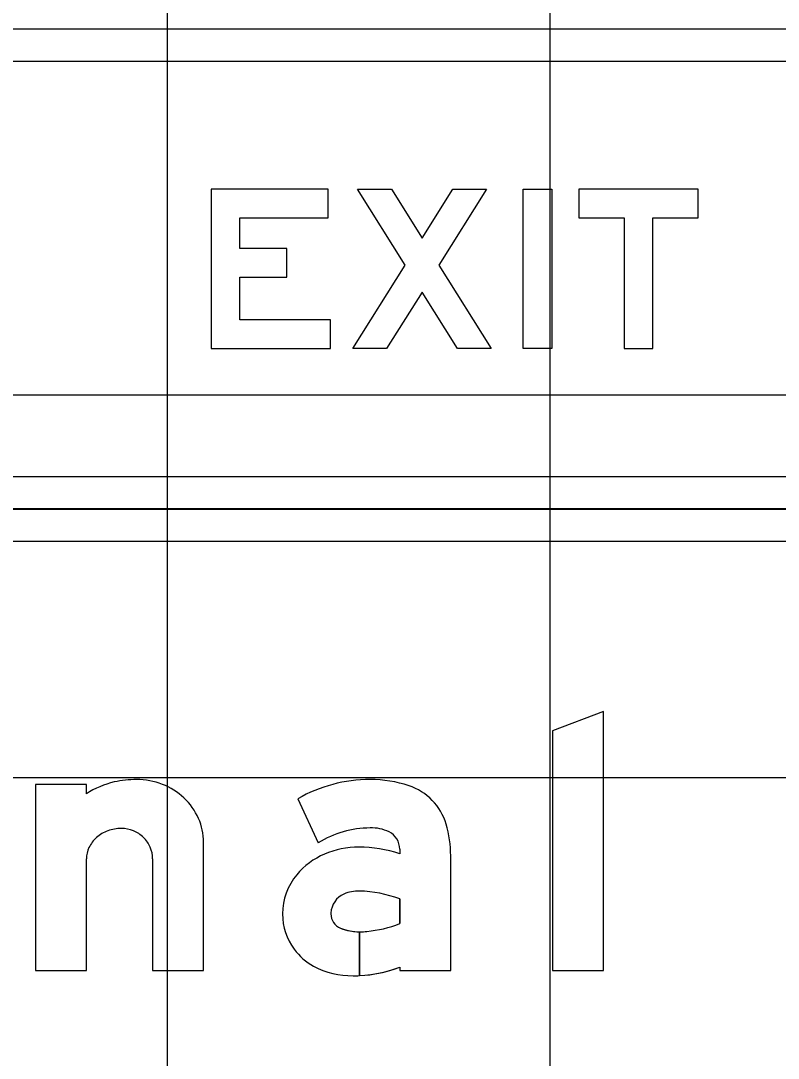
# Model space of a CAD drawing. Extents: x 1797809 to 2198143, y 249608 to 1237864.
# Drawn here: x 2195715.02 to 2195718.98, y 1237203.64 to 1237209.06 of the extents above; entities that cross this region are included whole.
import ezdxf

# ---------------------------------------------------------------- set-up
doc = ezdxf.new("R2010")
doc.units = 0
for name, color, linetype in [('GSBWFILL', 7, 'Continuous'), ('GSCOLORFILL', 7, 'Continuous'), ('GSOUTLINE', 7, 'Continuous'), ('GSSHT', 7, 'Continuous')]:
    doc.layers.add(name, color=color, linetype=linetype)

msp = doc.modelspace()

# ---------------------------------------------------------------- linework, layer by layer
at = {"layer": 'GSBWFILL'}
msp.add_line((2195715.7094, 1237204.6811), (2195715.7094, 1237204.0969), dxfattribs=at)
for points in [[(2195716.6395, 1237207.4983), (2195716.165, 1237207.4983), (2195716.165, 1237207.7222), (2195716.4105, 1237207.7222), (2195716.4105, 1237207.872), (2195716.165, 1237207.872), (2195716.165, 1237208.0311), (2195716.627, 1237208.0311), (2195716.627, 1237208.1809), (2195716.0151, 1237208.1809), (2195716.0151, 1237207.3484), (2195716.6395, 1237207.3484)], [(2195717.3034, 1237207.3484), (2195717.1182, 1237207.6436), (2195716.9329, 1237207.3484), (2195716.756, 1237207.3484), (2195717.0297, 1237207.7846), (2195716.781, 1237208.1809), (2195716.9579, 1237208.1809), (2195717.1182, 1237207.9255), (2195717.2784, 1237208.1809), (2195717.4553, 1237208.1809), (2195717.2066, 1237207.7846), (2195717.4803, 1237207.3484)], [(2195717.6468, 1237207.3484), (2195717.6468, 1237208.1809), (2195717.7967, 1237208.1809), (2195717.7967, 1237207.3484)], [(2195717.9382, 1237208.0311), (2195718.1754, 1237208.0311), (2195718.1754, 1237207.3484), (2195718.3253, 1237207.3484), (2195718.3253, 1237208.0311), (2195718.5626, 1237208.0311), (2195718.5626, 1237208.1809), (2195717.9382, 1237208.1809)], [(2195718.067, 1237204.0969), (2195718.067, 1237205.4522), (2195717.8006, 1237205.3512), (2195717.8006, 1237204.0969)]]:
    msp.add_lwpolyline(points, close=True, dxfattribs=at)
for points in [[(2195715.363, 1237205.0211), (2195715.363, 1237205.0692), (2195715.0966, 1237205.0692), (2195715.0966, 1237204.0969), (2195715.363, 1237204.0969), (2195715.363, 1237204.6811)], [(2195716.4688, 1237204.9958), (2195716.5758, 1237204.765)], [(2195715.7094, 1237204.0969), (2195715.9758, 1237204.0969), (2195715.9758, 1237204.7688)], [(2195717.0014, 1237204.7325), (2195717.0014, 1237204.708)], [(2195717.0014, 1237204.1155), (2195717.0014, 1237204.0969), (2195717.2678, 1237204.0969), (2195717.2678, 1237204.6979)], [(2195717.0014, 1237204.4722), (2195717.0014, 1237204.3427)], [(2195716.7916, 1237204.0711), (2195716.7916, 1237204.2997)], [(2195716.7917, 1237204.2997), (2195716.7917, 1237204.0711)]]:
    msp.add_lwpolyline(points, dxfattribs=at)
for centre, radius, start, end in [((2195716.8467, 1237204.3324), 0.7635, 90, 119.6631), ((2195716.8467, 1237204.4439), 0.652, 71.834, 90), ((2195716.9565, 1237204.7786), 0.2997, 16.3165, 71.834), ((2195716.8467, 1237204.3324), 0.5104, 90, 122.0567), ((2195716.8562, 1237204.6412), 0.2018, 63.6188, 92.7072), ((2195716.9015, 1237204.7325), 0.0999, 360, 63.6188), ((2195716.6808, 1237204.6979), 0.587, 0, 16.3165), ((2195716.7565, 1237204.354), 0.382, 112.8774, 140.1871), ((2195716.7877, 1237204.2861), 0.4568, 90, 113.1768), ((2195716.7877, 1237204.0703), 0.6725, 71.4755, 90), ((2195716.7095, 1237204.3932), 0.3208, 140.1871, 180), ((2195716.755, 1237204.3935), 0.1132, 113.408, 177.7075), ((2195716.7865, 1237204.3206), 0.1926, 88.6403, 113.408), ((2195716.7725, 1237203.8585), 0.6549, 69.5454, 88.375), ((2195716.6953, 1237204.3932), 0.3066, 180, 216.8494), ((2195716.7624, 1237204.3932), 0.1206, 177.7075, 180), ((2195716.7217, 1237204.3932), 0.0799, 180, 247.966), ((2195716.7761, 1237204.9157), 0.6157, 274.983, 291.4646), ((2195716.7916, 1237204.5661), 0.2664, 247.966, 270), ((2195716.7916, 1237204.5661), 0.2664, 270.0143, 278.1886), ((2195716.7225, 1237204.4136), 0.3406, 216.8494, 239.6064), ((2195716.7574, 1237204.5286), 0.4583, 243.1197, 270), ((2195716.7574, 1237204.7501), 0.6799, 272.8914, 291.0305), ((2195716.7574, 1237204.7501), 0.6799, 270, 272.8858)]:
    msp.add_arc(centre, radius, start, end, dxfattribs=at)
for centre, major_axis, start_param, end_param in [((2195715.6253, 1237204.5631), (0, 0.5328), 0, 0.219986), ((2195715.6253, 1237204.7209), (0, 0.375), 5.914285, 6.283185), ((2195715.6207, 1237204.6166), (0, 0.4797), 0.235088, 0.567132), ((2195715.6343, 1237204.7442), (0, 0.35), 5.532258, 5.914285), ((2195715.6482, 1237204.7592), (0, 0.3295), 5.130076, 5.532258), ((2195715.6699, 1237204.7688), (0, 0.3059), 4.712389, 5.130076), ((2195715.5368, 1237204.6551), (0, 0.1833), 0.345704, 0.715718), ((2195715.5458, 1237204.6303), (0, 0.2097), 0, 0.345704), ((2195715.5458, 1237204.6717), (0, 0.1683), 5.900624, 6.283185), ((2195715.5476, 1237204.6763), (0, 0.1634), 5.51227, 5.900624), ((2195715.5231, 1237204.6709), (0, 0.1623), 0.715718, 1.126231), ((2195715.5505, 1237204.6792), (0, 0.1593), 5.115435, 5.51227), ((2195715.5018, 1237204.6811), (0, 0.1388), 1.126231, 1.570796), ((2195715.5549, 1237204.6811), (0, 0.1545), 4.712389, 5.115435)]:
    msp.add_ellipse(centre, major_axis=major_axis, ratio=0.999998, start_param=start_param, end_param=end_param, dxfattribs=at)
at = {"layer": 'GSCOLORFILL'}
for p, q in [((2195723.5118, 1237209.0176), (2195714.5541, 1237209.0176)), ((2195714.5541, 1237208.8511), (2195723.5118, 1237208.8511)), ((2195723.5118, 1237206.6782), (2195714.5557, 1237206.6782)), ((2195722.7792, 1237206.5076), (2195711.2907, 1237206.5076)), ((2195714.5557, 1237206.5117), (2195723.5118, 1237206.5117)), ((2195711.2907, 1237206.3411), (2195722.7792, 1237206.3411)), ((2195715.7094, 1237204.6811), (2195715.7094, 1237204.0969))]:
    msp.add_line(p, q, dxfattribs=at)
for points in [[(2195716.6395, 1237207.4983), (2195716.165, 1237207.4983), (2195716.165, 1237207.7222), (2195716.4105, 1237207.7222), (2195716.4105, 1237207.872), (2195716.165, 1237207.872), (2195716.165, 1237208.0311), (2195716.627, 1237208.0311), (2195716.627, 1237208.1809), (2195716.0151, 1237208.1809), (2195716.0151, 1237207.3484), (2195716.6395, 1237207.3484)], [(2195717.3034, 1237207.3484), (2195717.1182, 1237207.6436), (2195716.9329, 1237207.3484), (2195716.756, 1237207.3484), (2195717.0297, 1237207.7846), (2195716.781, 1237208.1809), (2195716.9579, 1237208.1809), (2195717.1182, 1237207.9255), (2195717.2784, 1237208.1809), (2195717.4553, 1237208.1809), (2195717.2066, 1237207.7846), (2195717.4803, 1237207.3484)], [(2195717.6468, 1237207.3484), (2195717.6468, 1237208.1809), (2195717.7967, 1237208.1809), (2195717.7967, 1237207.3484)], [(2195717.9382, 1237208.0311), (2195718.1754, 1237208.0311), (2195718.1754, 1237207.3484), (2195718.3253, 1237207.3484), (2195718.3253, 1237208.0311), (2195718.5626, 1237208.0311), (2195718.5626, 1237208.1809), (2195717.9382, 1237208.1809)], [(2195718.067, 1237204.0969), (2195718.067, 1237205.4522), (2195717.8006, 1237205.3512), (2195717.8006, 1237204.0969)]]:
    msp.add_lwpolyline(points, close=True, dxfattribs=at)
for points in [[(2195715.363, 1237205.0211), (2195715.363, 1237205.0692), (2195715.0966, 1237205.0692), (2195715.0966, 1237204.0969), (2195715.363, 1237204.0969), (2195715.363, 1237204.6811)], [(2195716.4688, 1237204.9958), (2195716.5758, 1237204.765)], [(2195715.7094, 1237204.0969), (2195715.9758, 1237204.0969), (2195715.9758, 1237204.7688)], [(2195717.0014, 1237204.7325), (2195717.0014, 1237204.708)], [(2195717.0014, 1237204.1155), (2195717.0014, 1237204.0969), (2195717.2678, 1237204.0969), (2195717.2678, 1237204.6979)], [(2195717.0014, 1237204.4722), (2195717.0014, 1237204.3427)], [(2195716.7916, 1237204.0711), (2195716.7916, 1237204.2997)], [(2195716.7917, 1237204.2997), (2195716.7917, 1237204.0711)]]:
    msp.add_lwpolyline(points, dxfattribs=at)
for centre, radius, start, end in [((2195716.8467, 1237204.3324), 0.7635, 90, 119.6631), ((2195716.8467, 1237204.4439), 0.652, 71.834, 90), ((2195716.9565, 1237204.7786), 0.2997, 16.3165, 71.834), ((2195716.8467, 1237204.3324), 0.5104, 90, 122.0567), ((2195716.8562, 1237204.6412), 0.2018, 63.6188, 92.7072), ((2195716.9015, 1237204.7325), 0.0999, 360, 63.6188), ((2195716.6808, 1237204.6979), 0.587, 0, 16.3165), ((2195716.7565, 1237204.354), 0.382, 112.8774, 140.1871), ((2195716.7877, 1237204.2861), 0.4568, 90, 113.1768), ((2195716.7877, 1237204.0703), 0.6725, 71.4755, 90), ((2195716.7095, 1237204.3932), 0.3208, 140.1871, 180), ((2195716.755, 1237204.3935), 0.1132, 113.408, 177.7075), ((2195716.7865, 1237204.3206), 0.1926, 88.6403, 113.408), ((2195716.7725, 1237203.8585), 0.6549, 69.5454, 88.375), ((2195716.6953, 1237204.3932), 0.3066, 180, 216.8494), ((2195716.7624, 1237204.3932), 0.1206, 177.7075, 180), ((2195716.7217, 1237204.3932), 0.0799, 180, 247.966), ((2195716.7761, 1237204.9157), 0.6157, 274.983, 291.4646), ((2195716.7916, 1237204.5661), 0.2664, 247.966, 270), ((2195716.7916, 1237204.5661), 0.2664, 270.0143, 278.1886), ((2195716.7225, 1237204.4136), 0.3406, 216.8494, 239.6064), ((2195716.7574, 1237204.5286), 0.4583, 243.1197, 270), ((2195716.7574, 1237204.7501), 0.6799, 272.8914, 291.0305), ((2195716.7574, 1237204.7501), 0.6799, 270, 272.8858)]:
    msp.add_arc(centre, radius, start, end, dxfattribs=at)
for centre, major_axis, start_param, end_param in [((2195715.6253, 1237204.5631), (0, 0.5328), 0, 0.219986), ((2195715.6253, 1237204.7209), (0, 0.375), 5.914285, 6.283185), ((2195715.6207, 1237204.6166), (0, 0.4797), 0.235088, 0.567132), ((2195715.6343, 1237204.7442), (0, 0.35), 5.532258, 5.914285), ((2195715.6482, 1237204.7592), (0, 0.3295), 5.130076, 5.532258), ((2195715.6699, 1237204.7688), (0, 0.3059), 4.712389, 5.130076), ((2195715.5368, 1237204.6551), (0, 0.1833), 0.345704, 0.715718), ((2195715.5458, 1237204.6303), (0, 0.2097), 0, 0.345704), ((2195715.5458, 1237204.6717), (0, 0.1683), 5.900624, 6.283185), ((2195715.5476, 1237204.6763), (0, 0.1634), 5.51227, 5.900624), ((2195715.5231, 1237204.6709), (0, 0.1623), 0.715718, 1.126231), ((2195715.5505, 1237204.6792), (0, 0.1593), 5.115435, 5.51227), ((2195715.5018, 1237204.6811), (0, 0.1388), 1.126231, 1.570796), ((2195715.5549, 1237204.6811), (0, 0.1545), 4.712389, 5.115435)]:
    msp.add_ellipse(centre, major_axis=major_axis, ratio=0.999998, start_param=start_param, end_param=end_param, dxfattribs=at)
at = {"layer": 'GSOUTLINE'}
msp.add_line((2195715.7094, 1237204.6811), (2195715.7094, 1237204.0969), dxfattribs=at)
for points in [[(2195716.6395, 1237207.4983), (2195716.165, 1237207.4983), (2195716.165, 1237207.7222), (2195716.4105, 1237207.7222), (2195716.4105, 1237207.872), (2195716.165, 1237207.872), (2195716.165, 1237208.0311), (2195716.627, 1237208.0311), (2195716.627, 1237208.1809), (2195716.0151, 1237208.1809), (2195716.0151, 1237207.3484), (2195716.6395, 1237207.3484)], [(2195717.3034, 1237207.3484), (2195717.1182, 1237207.6436), (2195716.9329, 1237207.3484), (2195716.756, 1237207.3484), (2195717.0297, 1237207.7846), (2195716.781, 1237208.1809), (2195716.9579, 1237208.1809), (2195717.1182, 1237207.9255), (2195717.2784, 1237208.1809), (2195717.4553, 1237208.1809), (2195717.2066, 1237207.7846), (2195717.4803, 1237207.3484)], [(2195717.6468, 1237207.3484), (2195717.6468, 1237208.1809), (2195717.7967, 1237208.1809), (2195717.7967, 1237207.3484)], [(2195717.9382, 1237208.0311), (2195718.1754, 1237208.0311), (2195718.1754, 1237207.3484), (2195718.3253, 1237207.3484), (2195718.3253, 1237208.0311), (2195718.5626, 1237208.0311), (2195718.5626, 1237208.1809), (2195717.9382, 1237208.1809)], [(2195718.067, 1237204.0969), (2195718.067, 1237205.4522), (2195717.8006, 1237205.3512), (2195717.8006, 1237204.0969)]]:
    msp.add_lwpolyline(points, close=True, dxfattribs=at)
for points in [[(2195715.363, 1237205.0211), (2195715.363, 1237205.0692), (2195715.0966, 1237205.0692), (2195715.0966, 1237204.0969), (2195715.363, 1237204.0969), (2195715.363, 1237204.6811)], [(2195716.4688, 1237204.9958), (2195716.5758, 1237204.765)], [(2195715.7094, 1237204.0969), (2195715.9758, 1237204.0969), (2195715.9758, 1237204.7688)], [(2195717.0014, 1237204.7325), (2195717.0014, 1237204.708)], [(2195717.0014, 1237204.1155), (2195717.0014, 1237204.0969), (2195717.2678, 1237204.0969), (2195717.2678, 1237204.6979)], [(2195717.0014, 1237204.3427), (2195717.0014, 1237204.4722)]]:
    msp.add_lwpolyline(points, dxfattribs=at)
for centre, radius, start, end in [((2195716.8467, 1237204.3324), 0.7635, 90, 119.6631), ((2195716.8467, 1237204.4439), 0.652, 71.834, 90), ((2195716.9565, 1237204.7786), 0.2997, 16.3165, 71.834), ((2195716.8467, 1237204.3324), 0.5104, 90, 122.0567), ((2195716.8562, 1237204.6412), 0.2018, 63.6188, 92.7072), ((2195716.9015, 1237204.7325), 0.0999, 360, 63.6188), ((2195716.6808, 1237204.6979), 0.587, 0, 16.3165), ((2195716.7565, 1237204.354), 0.382, 112.8774, 140.1871), ((2195716.7877, 1237204.2861), 0.4568, 90, 113.1768), ((2195716.7877, 1237204.0703), 0.6725, 71.4755, 90), ((2195716.7095, 1237204.3932), 0.3208, 140.1871, 180), ((2195716.755, 1237204.3935), 0.1132, 113.408, 177.7075), ((2195716.7865, 1237204.3206), 0.1926, 88.6475, 113.408), ((2195716.7725, 1237203.8585), 0.6549, 69.5454, 88.3729), ((2195716.7908, 1237204.5032), 0.00999, 88.3729, 88.6475), ((2195716.6953, 1237204.3932), 0.3066, 180, 216.8494), ((2195716.7624, 1237204.3932), 0.1206, 177.7075, 180), ((2195716.7217, 1237204.3932), 0.0799, 180, 247.966), ((2195716.7761, 1237204.9157), 0.6157, 274.983, 291.4646), ((2195716.7916, 1237204.5661), 0.2664, 247.966, 278.1886), ((2195716.7225, 1237204.4136), 0.3406, 216.8494, 239.6064), ((2195716.7574, 1237204.5286), 0.4583, 243.1197, 270), ((2195716.7574, 1237204.7501), 0.6799, 270, 291.0305)]:
    msp.add_arc(centre, radius, start, end, dxfattribs=at)
for centre, major_axis, start_param, end_param in [((2195715.6253, 1237204.5631), (0, 0.5328), 0, 0.219986), ((2195715.6253, 1237204.7209), (0, 0.375), 5.914285, 6.283185), ((2195715.6207, 1237204.6166), (0, 0.4797), 0.235088, 0.567132), ((2195715.6343, 1237204.7442), (0, 0.35), 5.532258, 5.914285), ((2195715.6482, 1237204.7592), (0, 0.3295), 5.130076, 5.532258), ((2195715.6699, 1237204.7688), (0, 0.3059), 4.712389, 5.130076), ((2195715.5368, 1237204.6551), (0, 0.1833), 0.345704, 0.715718), ((2195715.5458, 1237204.6303), (0, 0.2097), 0, 0.345704), ((2195715.5458, 1237204.6717), (0, 0.1683), 5.900624, 6.283185), ((2195715.5476, 1237204.6763), (0, 0.1634), 5.51227, 5.900624), ((2195715.5231, 1237204.6709), (0, 0.1623), 0.715718, 1.126231), ((2195715.5505, 1237204.6792), (0, 0.1593), 5.115435, 5.51227), ((2195715.5018, 1237204.6811), (0, 0.1388), 1.126231, 1.570796), ((2195715.5549, 1237204.6811), (0, 0.1545), 4.712389, 5.115435)]:
    msp.add_ellipse(centre, major_axis=major_axis, ratio=0.999998, start_param=start_param, end_param=end_param, dxfattribs=at)
at = {"layer": 'GSSHT'}
for p, q in [((2195715.7875, 1237163.1062), (2195715.7875, 1237223.1062)), ((2195717.7875, 1237163.1062), (2195717.7875, 1237223.1062)), ((2195657.7875, 1237207.1062), (2195787.7875, 1237207.1062)), ((2195657.7875, 1237205.1062), (2195787.7875, 1237205.1062))]:
    msp.add_line(p, q, dxfattribs=at)

doc.saveas('drawing.dxf')
